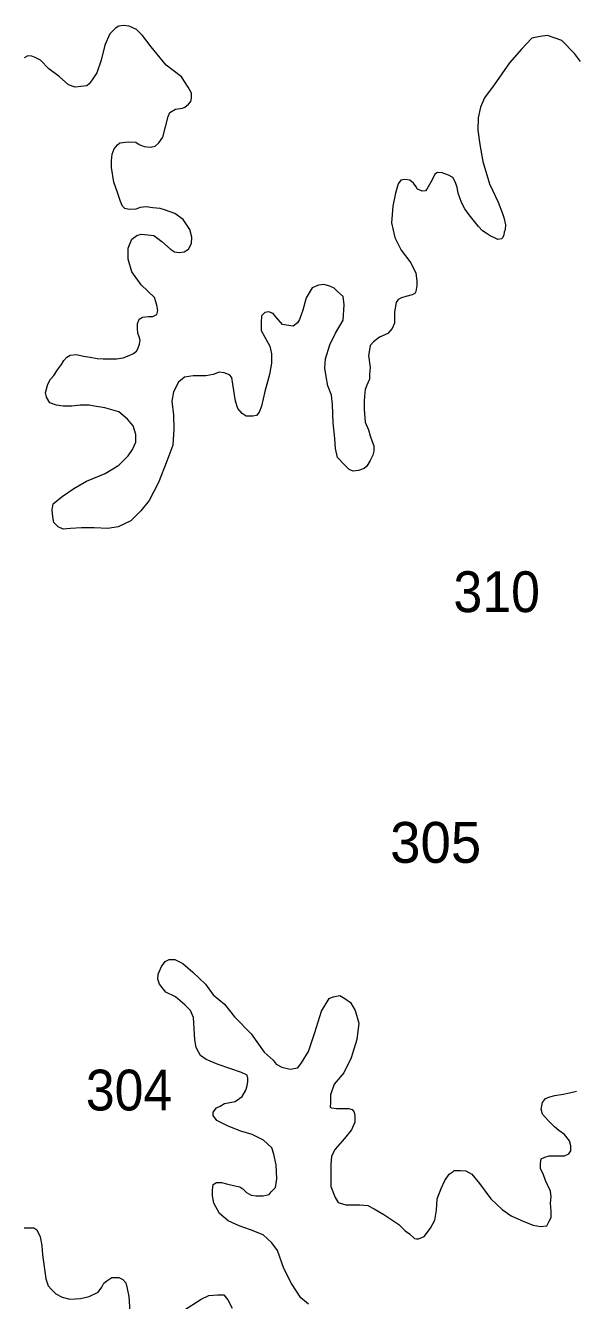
# Model space of a CAD drawing. Extents: x 445.4 to 500, y 8728.7 to 8784.
# Drawn here: x 479.937 to 482.088, y 8747.643 to 8752.639 of the extents above; entities that cross this region are included whole.
import ezdxf

# ---------------------------------------------------------------- set-up
doc = ezdxf.new("R2010")
doc.units = 0
doc.header["$LTSCALE"] = 0.064
doc.layers.add('2', color=7, linetype='Continuous', lineweight=13)
doc.layers.add('21', color=7, linetype='Continuous')

msp = doc.modelspace()

# ---------------------------------------------------------------- linework, layer by layer
at = {"layer": '2'}
for points in [[(480.3823, 8751.4186), (480.378, 8751.4337), (480.3759, 8751.4509), (480.3759, 8751.4703), (480.3823, 8751.4875), (480.3953, 8751.4961), (480.419, 8751.4983), (480.4363, 8751.4983), (480.4514, 8751.5069), (480.4557, 8751.5219), (480.4514, 8751.5435), (480.4427, 8751.5736), (480.391, 8751.6225), (480.3544, 8751.6741), (480.3393, 8751.7237), (480.3393, 8751.7667), (480.3544, 8751.8012), (480.3738, 8751.8162), (480.391, 8751.8205), (480.4169, 8751.8184), (480.4406, 8751.8162), (480.4708, 8751.7926), (480.5053, 8751.7624), (480.5204, 8751.7517), (480.5399, 8751.7495), (480.5593, 8751.7517), (480.5765, 8751.7624), (480.5873, 8751.7839), (480.5895, 8751.8098), (480.5808, 8751.8399), (480.555, 8751.8787), (480.5226, 8751.9024), (480.4859, 8751.9153), (480.4644, 8751.9217), (480.4363, 8751.9239), (480.4104, 8751.9282), (480.3867, 8751.926), (480.3695, 8751.9196), (480.3436, 8751.9174), (480.3263, 8751.9217), (480.3177, 8751.9303), (480.3091, 8751.9497), (480.2983, 8751.9842), (480.2832, 8752.0251), (480.2745, 8752.0824), (480.2745, 8752.1082), (480.2766, 8752.134), (480.2853, 8752.1556), (480.2982, 8752.1706), (480.3068, 8752.1792), (480.3413, 8752.1835), (480.3694, 8752.1814), (480.3823, 8752.1728), (480.4017, 8752.1642), (480.4254, 8752.162), (480.4449, 8752.1663), (480.46, 8752.1792), (480.4751, 8752.2008), (480.4966, 8752.2826), (480.5031, 8752.2976), (480.5247, 8752.3106), (480.5527, 8752.3149), (480.5613, 8752.3192), (480.5764, 8752.3299), (480.5851, 8752.3407), (480.5872, 8752.3536), (480.5872, 8752.373), (480.5743, 8752.3967), (480.5484, 8752.4376), (480.4881, 8752.4837), (480.4299, 8752.5547), (480.3954, 8752.5999), (480.3716, 8752.6236), (480.3436, 8752.6365), (480.3199, 8752.6387), (480.3026, 8752.6365), (480.2897, 8752.6279), (480.2681, 8752.6064), (480.2487, 8752.5612), (480.2336, 8752.5031), (480.2163, 8752.4535), (480.1991, 8752.4256), (480.1861, 8752.4105), (480.1775, 8752.4019), (480.1538, 8752.3997), (480.1322, 8752.3976), (480.1063, 8752.4062), (480.0697, 8752.4385), (480.0287, 8752.4686), (479.9963, 8752.5031), (479.9748, 8752.5138), (479.9618, 8752.5181), (479.9467, 8752.5203), (479.9316, 8752.5117)], [(482.1123, 8752.4973), (482.0878, 8752.5285), (482.0388, 8752.5797), (482.012, 8752.5886), (481.9831, 8752.5997), (481.9541, 8752.5952), (481.9206, 8752.5886), (481.8805, 8752.5463), (481.8337, 8752.4929), (481.7735, 8752.4061), (481.7357, 8752.3549), (481.7201, 8752.3193), (481.7111, 8752.2771), (481.7089, 8752.2281), (481.7178, 8752.1725), (481.729, 8752.1058), (481.7556, 8752.0179), (481.789, 8751.9467), (481.8068, 8751.9022), (481.8113, 8751.8867), (481.818, 8751.8573), (481.8165, 8751.8399), (481.8127, 8751.8286), (481.8112, 8751.8188), (481.8074, 8751.8083), (481.8021, 8751.8023), (481.7885, 8751.8007)], [(481.7885, 8751.8007), (481.7772, 8751.806), (481.7576, 8751.8143), (481.7417, 8751.8249), (481.7281, 8751.8347), (481.7115, 8751.8505), (481.6759, 8751.8973), (481.6591, 8751.9202), (481.6453, 8751.9447), (481.633, 8751.9814), (481.6284, 8752.0043), (481.6223, 8752.0242), (481.6116, 8752.0425), (481.5947, 8752.0517), (481.5702, 8752.0609), (481.5518, 8752.0624), (481.5411, 8752.0563), (481.5304, 8752.0334), (481.5102, 8751.9974), (481.5041, 8751.9913), (481.4918, 8751.9898), (481.4734, 8751.9974), (481.4673, 8752.0066), (481.4581, 8752.0204), (481.4428, 8752.0326), (481.4229, 8752.0356), (481.4076, 8752.0326), (481.3968, 8752.0188), (481.3869, 8751.9823), (481.3761, 8751.9306), (481.3718, 8751.866), (481.3847, 8751.8079), (481.4085, 8751.7584), (481.4473, 8751.7089), (481.4667, 8751.668), (481.471, 8751.6378), (481.471, 8751.6206), (481.4667, 8751.5969), (481.4624, 8751.5883), (481.4516, 8751.584), (481.4279, 8751.5775), (481.4106, 8751.5711), (481.3977, 8751.5646), (481.3891, 8751.5539), (481.3826, 8751.5173), (481.3826, 8751.472), (481.3737, 8751.4516), (481.3565, 8751.4322), (481.3241, 8751.4171), (481.3004, 8751.3999), (481.2874, 8751.3848), (481.2853, 8751.3676), (481.281, 8751.3461), (481.2874, 8751.2987), (481.2853, 8751.2729), (481.2853, 8751.2535), (481.2745, 8751.2298), (481.268, 8751.2126), (481.2659, 8751.1868), (481.2637, 8751.1674), (481.2637, 8751.1351), (481.268, 8751.0845), (481.2809, 8751.0543), (481.2874, 8751.0307), (481.296, 8751.0091), (481.3025, 8750.9919), (481.3025, 8750.9704), (481.2982, 8750.9553), (481.2874, 8750.9338), (481.2744, 8750.9122), (481.2636, 8750.9036), (481.2421, 8750.895), (481.2205, 8750.8929), (481.2054, 8750.8993), (481.186, 8750.9187), (481.1601, 8750.9467), (481.1515, 8750.9811), (481.1493, 8751.0199), (481.1429, 8751.0823), (481.1407, 8751.1534), (481.1364, 8751.19), (481.1213, 8751.2266), (481.1148, 8751.2632), (481.1105, 8751.2955), (481.1127, 8751.3321), (481.1299, 8751.388), (481.1515, 8751.4332), (481.1817, 8751.4841), (481.186, 8751.5443), (481.1817, 8751.5766), (481.1602, 8751.596), (481.1472, 8751.6089), (481.13, 8751.6175), (481.1062, 8751.624), (481.0847, 8751.6218), (481.0609, 8751.6111), (481.0372, 8751.5723), (481.0243, 8751.5228), (481.0113, 8751.4862), (481.0027, 8751.4733), (480.9855, 8751.4604)], [(480.9855, 8751.4604), (480.9596, 8751.4647), (480.9445, 8751.4668), (480.9186, 8751.497), (480.9078, 8751.5099), (480.8906, 8751.5163), (480.8755, 8751.5142), (480.8625, 8751.5013), (480.8604, 8751.4754), (480.8604, 8751.4432), (480.8755, 8751.4173), (480.8949, 8751.3829), (480.9013, 8751.3527), (480.9013, 8751.3161), (480.8927, 8751.2709), (480.8755, 8751.2042), (480.8619, 8751.1469), (480.8533, 8751.1233), (480.8425, 8751.1103), (480.8274, 8751.1082), (480.8015, 8751.1082), (480.7864, 8751.119), (480.7692, 8751.1383), (480.7606, 8751.1663), (480.7498, 8751.2331), (480.7455, 8751.2589), (480.7368, 8751.2697), (480.7153, 8751.2783), (480.6959, 8751.2804), (480.6721, 8751.2718), (480.6441, 8751.2654), (480.6139, 8751.2654), (480.5945, 8751.2654), (480.56, 8751.261), (480.5363, 8751.2417), (480.5168, 8751.2029), (480.5104, 8751.1663), (480.5168, 8751.1125), (480.519, 8751.0587), (480.5147, 8750.9941), (480.491, 8750.9317), (480.4586, 8750.8477), (480.4214, 8750.7778), (480.3891, 8750.7369), (480.3503, 8750.6981), (480.3007, 8750.6744), (480.2597, 8750.668), (480.2058, 8750.6701), (480.1561, 8750.6701), (480.113, 8750.668), (480.085, 8750.6658), (480.0656, 8750.6744), (480.0483, 8750.6916), (480.044, 8750.7132), (480.0418, 8750.7412), (480.0462, 8750.7648), (480.0807, 8750.7928), (480.126, 8750.8251), (480.1756, 8750.8531), (480.2489, 8750.8833), (480.3028, 8750.9156), (480.3395, 8750.9522), (480.3567, 8750.978), (480.3697, 8751.006), (480.3697, 8751.0361), (480.3589, 8751.0706), (480.3373, 8751.0964), (480.3028, 8751.1244), (480.2486, 8751.1409), (480.2076, 8751.1473), (480.1861, 8751.1516), (480.1516, 8751.1516), (480.1192, 8751.1473), (480.0847, 8751.1473), (480.0588, 8751.1516), (480.0329, 8751.1603), (480.02, 8751.1818), (480.0157, 8751.2012), (480.0243, 8751.2335), (480.0351, 8751.2528), (480.048, 8751.2679), (480.0631, 8751.2894), (480.0782, 8751.311), (480.0869, 8751.326), (480.0998, 8751.3389), (480.1127, 8751.3476), (480.1365, 8751.3497), (480.1645, 8751.3433), (480.1904, 8751.3389), (480.2184, 8751.3346), (480.2421, 8751.3325), (480.2723, 8751.3325), (480.2939, 8751.3325), (480.3198, 8751.3368), (480.3435, 8751.3454), (480.3608, 8751.354), (480.3716, 8751.3626), (480.378, 8751.3712), (480.3845, 8751.3906), (480.3866, 8751.4057), (480.3823, 8751.4186)], [(480.8085, 8748.5013), (480.8085, 8748.5136), (480.8061, 8748.526), (480.7838, 8748.5358), (480.6924, 8748.5679), (480.6455, 8748.5876), (480.6232, 8748.6024), (480.6158, 8748.6147), (480.6059, 8748.6345), (480.601, 8748.6641), (480.596, 8748.7518), (480.5837, 8748.779), (480.5614, 8748.8012), (480.5244, 8748.8332), (480.4873, 8748.8505), (480.4626, 8748.8826), (480.4552, 8748.9023), (480.4577, 8748.922), (480.47, 8748.9516), (480.4848, 8748.9713), (480.4997, 8748.9787), (480.5219, 8748.9787), (480.554, 8748.9639), (480.5935, 8748.9294), (480.643, 8748.8826), (480.6726, 8748.8406), (480.7171, 8748.8036), (480.7566, 8748.7543), (480.8209, 8748.6877), (480.8727, 8748.6162), (480.9073, 8748.5841), (480.9197, 8748.5693), (480.9419, 8748.557), (480.9741, 8748.5496), (481.0037, 8748.5545), (481.0185, 8748.5743), (481.0457, 8748.6187), (481.0704, 8748.6927), (481.0976, 8748.7765), (481.1272, 8748.8258), (481.1421, 8748.8332), (481.1692, 8748.8382), (481.189, 8748.8258), (481.2112, 8748.811), (481.2285, 8748.779), (481.2434, 8748.7296), (481.236, 8748.6655), (481.2137, 8748.594), (481.1841, 8748.5348), (481.147, 8748.4904), (481.1322, 8748.4485), (481.1322, 8748.4189), (481.1306, 8748.4006), (481.1356, 8748.3982), (481.1553, 8748.3957), (481.18, 8748.3957), (481.2023, 8748.3957), (481.2171, 8748.3908), (481.2245, 8748.3809), (481.227, 8748.3661), (481.227, 8748.3414), (481.2146, 8748.3118), (481.1874, 8748.2773), (481.1504, 8748.2354), (481.1356, 8748.2082), (481.1331, 8748.1762), (481.1331, 8748.1318), (481.1331, 8748.0899), (481.1504, 8748.0469), (481.1628, 8748.0272), (481.1924, 8748.0173), (481.2221, 8748.0173), (481.2468, 8748.0173), (481.2789, 8748.0148), (481.3036, 8748.0025), (481.3407, 8747.9803), (481.4, 8747.9408), (481.4247, 8747.9162), (481.442, 8747.9038), (481.4617, 8747.8866), (481.4692, 8747.8841), (481.4766, 8747.8841), (481.4988, 8747.894), (481.5235, 8747.926), (481.5408, 8747.9581), (481.5482, 8747.9976), (481.5507, 8748.042), (481.5655, 8748.0814), (481.5803, 8748.1135), (481.5976, 8748.1381), (481.6125, 8748.148), (481.6174, 8748.1529), (481.6421, 8748.1529), (481.6619, 8748.1505), (481.6866, 8748.1381), (481.7162, 8748.1011), (481.7607, 8748.042), (481.8052, 8748), (481.8398, 8747.9754), (481.8892, 8747.9532), (481.9263, 8747.9384)], [(481.0456, 8747.6283), (481.016, 8747.6529), (480.9789, 8747.7097), (480.9493, 8747.7689), (480.9246, 8747.839), (480.9024, 8747.8686), (480.8678, 8747.9007), (480.8184, 8747.9204), (480.7739, 8747.9352), (480.7319, 8747.9549), (480.6973, 8747.9845), (480.6751, 8748.024), (480.6701, 8748.0536), (480.6701, 8748.0758), (480.6726, 8748.098), (480.685, 8748.1054), (480.7047, 8748.1054), (480.7245, 8748.1005), (480.7517, 8748.0931), (480.7764, 8748.0881), (480.7887, 8748.0807), (480.8036, 8748.0659), (480.8208, 8748.0561), (480.8406, 8748.0536), (480.8678, 8748.0536), (480.8925, 8748.0585), (480.8999, 8748.0684), (480.9172, 8748.0857), (480.9222, 8748.1202), (480.9197, 8748.1744), (480.9098, 8748.2164), (480.9024, 8748.241), (480.8703, 8748.2706), (480.8258, 8748.2941), (480.7813, 8748.3065), (480.7319, 8748.3262), (480.6875, 8748.3484), (480.6726, 8748.3681), (480.6726, 8748.3804), (480.685, 8748.3977), (480.6998, 8748.4051), (480.7171, 8748.415), (480.7591, 8748.4224), (480.7863, 8748.4421), (480.8011, 8748.4668), (480.8061, 8748.484), (480.8085, 8748.5013)], [(481.9263, 8747.9384), (481.9549, 8747.9336), (481.9796, 8747.936), (481.9895, 8747.9533), (481.9969, 8747.9681), (481.9969, 8747.9928), (481.9945, 8748.0248), (481.9969, 8748.0495), (481.9945, 8748.0717), (481.9747, 8748.1136), (481.9673, 8748.1358), (481.9549, 8748.1605), (481.9549, 8748.1802), (481.9574, 8748.1975), (481.9722, 8748.2049), (481.9895, 8748.2098), (482.0266, 8748.2098), (482.0488, 8748.2098), (482.0661, 8748.2172), (482.0735, 8748.2295), (482.0735, 8748.2493), (482.0686, 8748.269), (482.0488, 8748.2937), (482.0266, 8748.3085), (482.0093, 8748.3233), (481.9846, 8748.3479), (481.9623, 8748.3726), (481.9574, 8748.3923), (481.9623, 8748.4194), (481.9747, 8748.4342), (481.992, 8748.4416), (482.0118, 8748.4466), (482.0439, 8748.4515), (482.0686, 8748.4564), (482.0958, 8748.4638)], [(479.9325, 8747.9275), (479.9696, 8747.9275), (479.9819, 8747.9201), (479.9943, 8747.8929), (480.0017, 8747.8584), (480.0042, 8747.8214)], [(480.0042, 8747.8214), (480.0141, 8747.7474), (480.0165, 8747.7277), (480.0264, 8747.7006), (480.0388, 8747.6858), (480.0561, 8747.6685), (480.0808, 8747.6562), (480.1104, 8747.6488), (480.1524, 8747.6512), (480.187, 8747.6586), (480.2216, 8747.6759), (480.2364, 8747.6956), (480.2438, 8747.7104), (480.2562, 8747.7203), (480.276, 8747.7326), (480.2858, 8747.7326), (480.3031, 8747.7326), (480.318, 8747.7252), (480.3303, 8747.7129), (480.3353, 8747.6907), (480.3427, 8747.6586), (480.3464, 8747.5987)], [(480.5564, 8747.6036), (480.6256, 8747.648), (480.6552, 8747.6628), (480.6898, 8747.6653), (480.7145, 8747.6653), (480.7294, 8747.6455), (480.7467, 8747.6135)]]:
    msp.add_lwpolyline(points, dxfattribs=at)

# ---------------------------------------------------------------- texts
at = {"layer": '21', "width": 0.95}
for s, p in [('310', (481.6138, 8750.3402)), ('304', (480.1735, 8748.3876))]:
    msp.add_text(s, height=0.16, dxfattribs=at).set_placement(p)
at = {"layer": '21'}
msp.add_text('305', height=0.16, dxfattribs=at).set_placement((481.3659, 8749.358))

doc.saveas('drawing.dxf')
